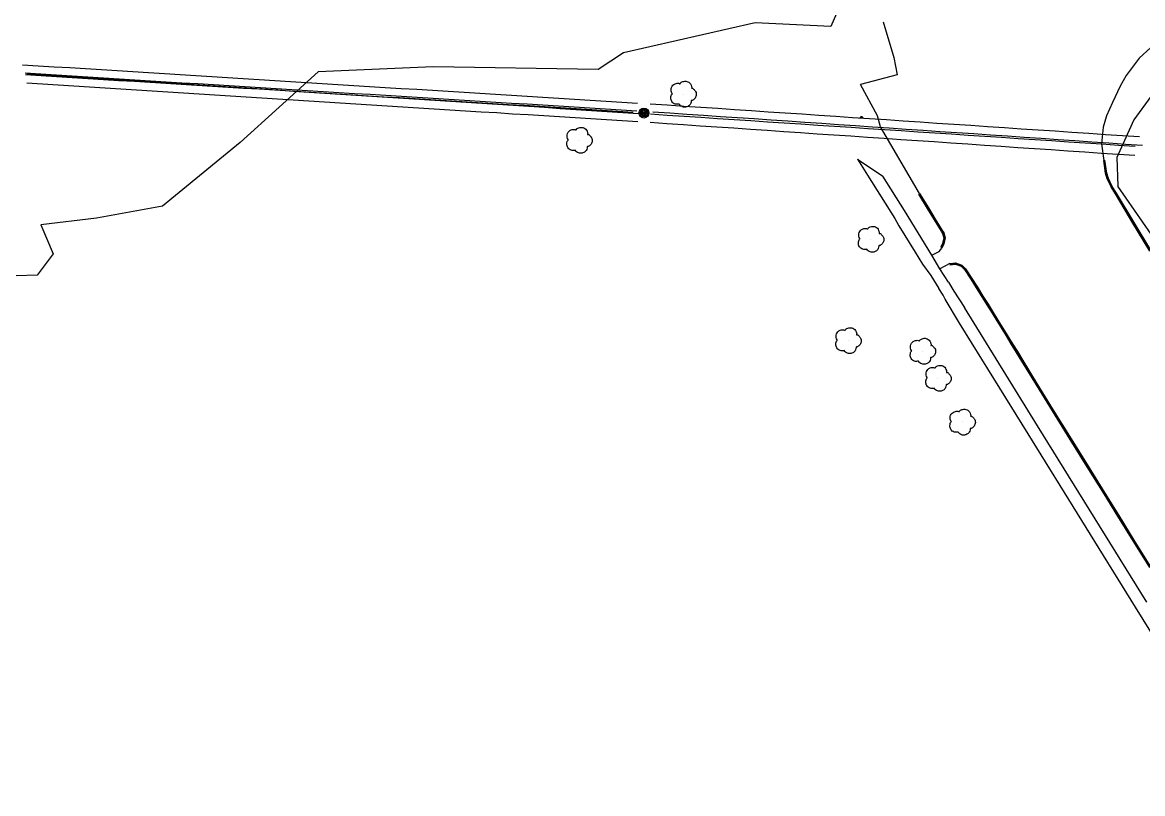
# Model space of a CAD drawing. Extents: x 368532 to 392481, y 10654822 to 10676899.
# Drawn here: x 373753.9 to 374185.5, y 10671590.1 to 10671887.2 of the extents above; entities that cross this region are included whole.
import ezdxf

# ---------------------------------------------------------------- set-up
doc = ezdxf.new("R2010")
doc.units = 0
for name, color, linetype in [('p_Catenary', 7, 'Continuous'), ('p_dtm sidewalk', 7, 'Continuous'), ('p_road - paved curb', 7, 'Continuous'), ('p_structure constr area', 7, 'Continuous'), ('p_structure unidentified', 7, 'Continuous'), ('p_utility general pole', 7, 'Continuous'), ('p_veg tree', 7, 'Continuous')]:
    doc.layers.add(name, color=color, linetype=linetype)

msp = doc.modelspace()

# ---------------------------------------------------------------- linework, layer by layer
at = {"layer": 'p_Catenary'}
for points in [[(373753.91, 10671870.88), (373759.99, 10671870.5), (373766.06, 10671870.12), (373772.14, 10671869.75), (373778.22, 10671869.37), (373784.3, 10671868.99), (373790.37, 10671868.61), (373796.45, 10671868.23), (373802.53, 10671867.85), (373808.61, 10671867.47), (373814.68, 10671867.09), (373820.76, 10671866.71), (373826.84, 10671866.33), (373832.92, 10671865.95), (373838.99, 10671865.58), (373845.07, 10671865.2), (373851.15, 10671864.82), (373857.23, 10671864.44), (373863.31, 10671864.06), (373869.38, 10671863.68), (373875.46, 10671863.3), (373881.54, 10671862.92), (373887.62, 10671862.54), (373893.69, 10671862.16), (373899.77, 10671861.78), (373905.85, 10671861.41), (373911.93, 10671861.03), (373918, 10671860.65), (373924.08, 10671860.27), (373930.16, 10671859.89), (373936.24, 10671859.51), (373942.31, 10671859.13), (373948.39, 10671858.75), (373954.47, 10671858.37), (373960.55, 10671857.99), (373966.62, 10671857.61), (373972.7, 10671857.24), (373978.78, 10671856.86), (373984.86, 10671856.48), (373990.93, 10671856.1)], [(373990.7, 10671853), (373984.65, 10671853.37), (373978.61, 10671853.75), (373972.56, 10671854.12), (373966.52, 10671854.49), (373960.47, 10671854.87), (373954.42, 10671855.24), (373948.38, 10671855.62), (373942.33, 10671855.99), (373936.29, 10671856.36), (373930.24, 10671856.74), (373924.2, 10671857.11), (373918.15, 10671857.48), (373912.1, 10671857.86), (373906.06, 10671858.23), (373900.01, 10671858.6), (373893.97, 10671858.98), (373887.92, 10671859.35), (373881.88, 10671859.72), (373875.83, 10671860.1), (373869.78, 10671860.47), (373863.74, 10671860.84), (373857.69, 10671861.22), (373851.65, 10671861.59), (373845.6, 10671861.96), (373839.55, 10671862.34), (373833.51, 10671862.71), (373827.46, 10671863.08), (373821.42, 10671863.46), (373815.37, 10671863.83), (373809.33, 10671864.2), (373803.28, 10671864.58), (373797.23, 10671864.95), (373791.19, 10671865.32), (373785.14, 10671865.7), (373779.1, 10671866.07), (373773.05, 10671866.44), (373767.01, 10671866.82), (373760.96, 10671867.19), (373754.91, 10671867.57)], [(373755.07, 10671867.08), (373761.07, 10671866.71), (373767.08, 10671866.34), (373773.08, 10671865.97), (373779.09, 10671865.6), (373785.09, 10671865.23), (373791.1, 10671864.86), (373797.1, 10671864.49), (373803.11, 10671864.12), (373809.11, 10671863.75), (373815.12, 10671863.38), (373821.12, 10671863.01), (373827.13, 10671862.64), (373833.13, 10671862.27), (373839.14, 10671861.9), (373845.14, 10671861.53), (373851.15, 10671861.16), (373857.15, 10671860.79), (373863.16, 10671860.42), (373869.16, 10671860.05), (373875.17, 10671859.68), (373881.17, 10671859.31), (373887.18, 10671858.94), (373893.18, 10671858.57), (373899.19, 10671858.2), (373905.19, 10671857.83), (373911.2, 10671857.46), (373917.2, 10671857.09), (373923.21, 10671856.72), (373929.21, 10671856.35), (373935.22, 10671855.98), (373941.22, 10671855.61), (373947.23, 10671855.24), (373953.23, 10671854.87), (373959.24, 10671854.5), (373965.24, 10671854.13), (373971.25, 10671853.76), (373977.25, 10671853.39), (373983.26, 10671853.02), (373989.26, 10671852.65)], [(373755.61, 10671867.42), (373761.65, 10671867.02), (373767.7, 10671866.63), (373773.74, 10671866.24), (373779.79, 10671865.85), (373785.83, 10671865.45), (373791.88, 10671865.06), (373797.92, 10671864.67), (373803.96, 10671864.28), (373810.01, 10671863.89), (373816.05, 10671863.49), (373822.1, 10671863.1), (373828.14, 10671862.71), (373834.19, 10671862.32), (373840.23, 10671861.92), (373846.27, 10671861.53), (373852.32, 10671861.14), (373858.36, 10671860.75), (373864.41, 10671860.35), (373870.45, 10671859.96), (373876.5, 10671859.57), (373882.54, 10671859.18), (373888.59, 10671858.78), (373894.63, 10671858.39), (373900.67, 10671858), (373906.72, 10671857.61), (373912.76, 10671857.21), (373918.81, 10671856.82), (373924.85, 10671856.43), (373930.9, 10671856.04), (373936.94, 10671855.64), (373942.98, 10671855.25), (373949.03, 10671854.86), (373955.07, 10671854.47), (373961.12, 10671854.07), (373967.16, 10671853.68), (373973.21, 10671853.29), (373979.25, 10671852.9), (373985.3, 10671852.5), (373991.34, 10671852.11)], [(373755.59, 10671863.92), (373761.63, 10671863.54), (373767.66, 10671863.15), (373773.7, 10671862.77), (373779.74, 10671862.39), (373785.78, 10671862), (373791.82, 10671861.62), (373797.86, 10671861.23), (373803.89, 10671860.85), (373809.93, 10671860.47), (373815.97, 10671860.08), (373822.01, 10671859.7), (373828.05, 10671859.31), (373834.09, 10671858.93), (373840.12, 10671858.55), (373846.16, 10671858.16), (373852.2, 10671857.78), (373858.24, 10671857.4), (373864.28, 10671857.01), (373870.32, 10671856.63), (373876.35, 10671856.24), (373882.39, 10671855.86), (373888.43, 10671855.48), (373894.47, 10671855.09), (373900.51, 10671854.71), (373906.55, 10671854.33), (373912.58, 10671853.94), (373918.62, 10671853.56), (373924.66, 10671853.17), (373930.7, 10671852.79), (373936.74, 10671852.41), (373942.78, 10671852.02), (373948.81, 10671851.64), (373954.85, 10671851.26), (373960.89, 10671850.87), (373966.93, 10671850.49), (373972.97, 10671850.1), (373979.01, 10671849.72), (373985.04, 10671849.34), (373991.08, 10671848.95)], [(373995.8, 10671855.83), (374002.3, 10671855.4), (374008.8, 10671854.96), (374015.3, 10671854.53), (374021.8, 10671854.09), (374028.3, 10671853.65), (374034.8, 10671853.22), (374041.3, 10671852.78), (374047.8, 10671852.34), (374054.3, 10671851.91), (374060.8, 10671851.47), (374067.3, 10671851.03), (374073.8, 10671850.6), (374080.3, 10671850.16), (374086.8, 10671849.72), (374093.3, 10671849.29), (374099.8, 10671848.85), (374106.3, 10671848.41), (374112.8, 10671847.98), (374119.3, 10671847.54), (374125.8, 10671847.1), (374132.31, 10671846.67), (374138.81, 10671846.23), (374145.31, 10671845.79), (374151.81, 10671845.36), (374158.31, 10671844.92), (374164.81, 10671844.48), (374171.31, 10671844.05), (374177.81, 10671843.61), (374184.31, 10671843.17)], [(373995.95, 10671851.9), (374002.39, 10671851.48), (374008.83, 10671851.05), (374015.27, 10671850.62), (374021.7, 10671850.19), (374028.14, 10671849.77), (374034.58, 10671849.34), (374041.02, 10671848.91), (374047.46, 10671848.48), (374053.9, 10671848.06), (374060.34, 10671847.63), (374066.78, 10671847.2), (374073.22, 10671846.77), (374079.66, 10671846.35), (374086.1, 10671845.92), (374092.54, 10671845.49), (374098.98, 10671845.06), (374105.42, 10671844.64), (374111.86, 10671844.21), (374118.3, 10671843.78), (374124.74, 10671843.35), (374131.17, 10671842.93), (374137.61, 10671842.5), (374144.05, 10671842.07), (374150.49, 10671841.64), (374156.93, 10671841.22), (374163.37, 10671840.79), (374169.81, 10671840.36), (374176.25, 10671839.93), (374182.69, 10671839.51)], [(373996.85, 10671852.76), (374003.36, 10671852.32), (374009.86, 10671851.88), (374016.37, 10671851.43), (374022.87, 10671850.99), (374029.38, 10671850.54), (374035.88, 10671850.1), (374042.39, 10671849.65), (374048.89, 10671849.21), (374055.4, 10671848.76), (374061.9, 10671848.32), (374068.41, 10671847.87), (374074.91, 10671847.43), (374081.42, 10671846.98), (374087.92, 10671846.54), (374094.43, 10671846.09), (374100.93, 10671845.65), (374107.44, 10671845.2), (374113.94, 10671844.76), (374120.45, 10671844.32), (374126.95, 10671843.87), (374133.46, 10671843.43), (374139.96, 10671842.98), (374146.47, 10671842.54), (374152.97, 10671842.09), (374159.48, 10671841.65), (374165.98, 10671841.2), (374172.49, 10671840.76), (374178.99, 10671840.31), (374185.5, 10671839.87)], [(373995.76, 10671848.7), (374002.2, 10671848.26), (374008.64, 10671847.83), (374015.08, 10671847.39), (374021.53, 10671846.95), (374027.97, 10671846.51), (374034.41, 10671846.07), (374040.85, 10671845.63), (374047.29, 10671845.19), (374053.73, 10671844.75), (374060.17, 10671844.31), (374066.61, 10671843.87), (374073.06, 10671843.44), (374079.5, 10671843), (374085.94, 10671842.56), (374092.38, 10671842.12), (374098.82, 10671841.68), (374105.26, 10671841.24), (374111.7, 10671840.8), (374118.14, 10671840.36), (374124.59, 10671839.92), (374131.03, 10671839.48), (374137.47, 10671839.05), (374143.91, 10671838.61), (374150.35, 10671838.17), (374156.79, 10671837.73), (374163.23, 10671837.29), (374169.68, 10671836.85), (374176.12, 10671836.41), (374182.56, 10671835.97)]]:
    msp.add_lwpolyline(points, dxfattribs=at)
at = {"layer": 'p_dtm sidewalk'}
for p, q in [((374075.69, 10671834.54), (374085.42, 10671827.91)), ((374075.69, 10671834.54), (374079.53, 10671828.33)), ((374079.53, 10671828.33), (374090.05, 10671811.66)), ((374093.78, 10671814.74), (374085.42, 10671827.91)), ((374104.26, 10671797.47), (374093.78, 10671814.74)), ((374090.05, 10671811.66), (374091.65, 10671808.8)), ((374091.65, 10671808.8), (374097.91, 10671798.71)), ((374097.91, 10671798.71), (374100.72, 10671794.08)), ((374107.47, 10671792.23), (374104.26, 10671797.47)), ((374100.72, 10671794.08), (374103.93, 10671789.62)), ((374103.93, 10671789.62), (374107.07, 10671784.61)), ((374110.78, 10671787.16), (374107.47, 10671792.23)), ((374108.69, 10671782.1), (374107.07, 10671784.61)), ((374110.78, 10671787.16), (374112.83, 10671783.69)), ((374109.47, 10671780.61), (374108.69, 10671782.1)), ((374114.98, 10671771.34), (374109.47, 10671780.61)), ((374112.83, 10671783.69), (374116.87, 10671777.34)), ((374145.03, 10671731.7), (374116.87, 10671777.34)), ((374141.43, 10671728.65), (374114.98, 10671771.34)), ((374182.84, 10671661.89), (374141.43, 10671728.65)), ((374187.14, 10671663.86), (374145.03, 10671731.7)), ((374227.19, 10671590.07), (374182.84, 10671661.89))]:
    msp.add_line(p, q, dxfattribs=at)
at = {"layer": 'p_road - paved curb'}
for p, q in [((374085.51, 10671887.36), (374089.73, 10671873.63)), ((374188.76, 10671877.49), (374184.24, 10671873.41)), ((374089.73, 10671873.63), (374090.98, 10671866.94)), ((374184.24, 10671873.41), (374179.21, 10671866.73)), ((374090.98, 10671866.94), (374076.9, 10671863.22)), ((374179.21, 10671866.73), (374176.95, 10671862.59)), ((374083.43, 10671851.15), (374076.9, 10671863.22)), ((374176.95, 10671862.59), (374173.96, 10671856.28)), ((374173.96, 10671856.28), (374171.65, 10671851.21)), ((374084.59, 10671846.92), (374083.43, 10671851.15)), ((374171.65, 10671851.21), (374170.37, 10671846.81)), ((374099.6, 10671821.28), (374084.59, 10671846.92)), ((374170.37, 10671846.81), (374169.75, 10671840.35)), ((374169.75, 10671840.35), (374170.54, 10671833.99)), ((374171.26, 10671829.05), (374170.54, 10671833.99)), ((374171.41, 10671829.08), (374170.68, 10671834.01)), ((374171.75, 10671829.16), (374171.03, 10671834.06)), ((374171.94, 10671826.88), (374171.26, 10671829.05)), ((374172.08, 10671826.93), (374171.41, 10671829.08)), ((374172.41, 10671827.06), (374171.75, 10671829.16)), ((374173.42, 10671823.77), (374171.94, 10671826.88)), ((374173.55, 10671823.84), (374172.08, 10671826.93)), ((374173.86, 10671824.01), (374172.41, 10671827.06)), ((374175.05, 10671821.08), (374173.42, 10671823.77)), ((374175.18, 10671821.16), (374173.55, 10671823.84)), ((374175.48, 10671821.34), (374173.86, 10671824.01)), ((374099.18, 10671821.02), (374102.57, 10671815.48)), ((374099.47, 10671821.2), (374102.87, 10671815.66)), ((374099.6, 10671821.28), (374103, 10671815.74)), ((374181.84, 10671809.83), (374175.05, 10671821.08)), ((374181.97, 10671809.91), (374175.18, 10671821.16)), ((374182.27, 10671810.09), (374175.48, 10671821.34)), ((374102.57, 10671815.48), (374105.24, 10671811.11)), ((374102.87, 10671815.66), (374105.54, 10671811.29)), ((374103, 10671815.74), (374105.67, 10671811.37)), ((374105.24, 10671811.11), (374106.86, 10671808.47)), ((374105.54, 10671811.29), (374107.16, 10671808.65)), ((374105.67, 10671811.37), (374107.29, 10671808.73)), ((374106.86, 10671808.47), (374107.88, 10671806.8)), ((374107.16, 10671808.65), (374108.18, 10671806.98)), ((374107.29, 10671808.73), (374108.31, 10671807.06)), ((374107.88, 10671806.8), (374108.46, 10671805.87)), ((374108.18, 10671806.98), (374108.78, 10671806.01)), ((374108.31, 10671807.06), (374108.92, 10671806.07)), ((374108.78, 10671806.01), (374109.29, 10671804.22)), ((374108.92, 10671806.07), (374109.44, 10671804.23)), ((374188.31, 10671799.11), (374181.84, 10671809.83)), ((374188.44, 10671799.19), (374181.97, 10671809.91)), ((374188.74, 10671799.37), (374182.27, 10671810.09)), ((374108.49, 10671801.99), (374107.7, 10671800.43)), ((374108.83, 10671801.88), (374108.01, 10671800.27)), ((374108.97, 10671801.83), (374108.14, 10671800.2)), ((374108.46, 10671805.87), (374108.93, 10671804.21)), ((374108.93, 10671804.21), (374108.49, 10671801.99)), ((374109.29, 10671804.22), (374108.83, 10671801.88)), ((374109.44, 10671804.23), (374108.97, 10671801.83)), ((374104.26, 10671797.47), (374107.14, 10671798.88)), ((374107.47, 10671792.23), (374104.26, 10671797.47)), ((374107.14, 10671798.88), (374108.14, 10671800.2)), ((374111.23, 10671794.27), (374107.47, 10671792.23)), ((374111.25, 10671794.13), (374113.47, 10671794.39)), ((374111.29, 10671793.78), (374113.43, 10671794.03)), ((374113.43, 10671794.03), (374115.6, 10671793.26)), ((374113.47, 10671794.39), (374115.79, 10671793.57)), ((374115.6, 10671793.26), (374116.97, 10671791.98)), ((374115.79, 10671793.57), (374117.24, 10671792.2)), ((374116.97, 10671791.98), (374119.36, 10671788.21)), ((374117.24, 10671792.2), (374119.65, 10671788.4)), ((374119.36, 10671788.21), (374121.46, 10671784.86)), ((374119.65, 10671788.4), (374121.75, 10671785.05)), ((374121.46, 10671784.86), (374123.61, 10671781.46)), ((374121.75, 10671785.05), (374123.9, 10671781.65)), ((374123.61, 10671781.46), (374125.58, 10671778.32)), ((374123.9, 10671781.65), (374125.87, 10671778.51)), ((374125.58, 10671778.32), (374127.57, 10671775.19)), ((374125.87, 10671778.51), (374127.86, 10671775.37)), ((374127.57, 10671775.19), (374129.39, 10671772.18)), ((374127.86, 10671775.37), (374129.69, 10671772.36)), ((374129.39, 10671772.18), (374131.28, 10671769.12)), ((374129.69, 10671772.36), (374131.58, 10671769.3)), ((374131.28, 10671769.12), (374132.95, 10671766.43)), ((374131.58, 10671769.3), (374133.25, 10671766.61)), ((374132.95, 10671766.43), (374134.95, 10671763.15)), ((374133.25, 10671766.61), (374135.25, 10671763.33)), ((374134.95, 10671763.15), (374136.85, 10671760.07)), ((374135.25, 10671763.33), (374137.15, 10671760.25)), ((374136.85, 10671760.07), (374138.92, 10671756.7)), ((374137.15, 10671760.25), (374139.22, 10671756.88)), ((374138.92, 10671756.7), (374144.54, 10671747.61)), ((374139.22, 10671756.88), (374144.84, 10671747.79)), ((374144.54, 10671747.61), (374150.71, 10671737.51)), ((374144.84, 10671747.79), (374151.01, 10671737.69)), ((374150.71, 10671737.51), (374157.55, 10671726.48)), ((374151.01, 10671737.69), (374157.84, 10671726.66)), ((374157.55, 10671726.48), (374164.11, 10671715.93)), ((374157.84, 10671726.66), (374164.4, 10671716.11)), ((374164.11, 10671715.93), (374170.6, 10671705.53)), ((374164.4, 10671716.11), (374170.89, 10671705.71)), ((374170.6, 10671705.53), (374175.93, 10671696.92)), ((374170.89, 10671705.71), (374176.23, 10671697.1)), ((374175.93, 10671696.92), (374181.77, 10671687.45)), ((374176.23, 10671697.1), (374182.06, 10671687.63)), ((374181.77, 10671687.45), (374188.19, 10671677.17)), ((374182.06, 10671687.63), (374188.48, 10671677.35))]:
    msp.add_line(p, q, dxfattribs=at)
msp.add_lwpolyline([(374111.23, 10671794.27), (374113.49, 10671794.54), (374115.87, 10671793.7), (374117.36, 10671792.3), (374119.78, 10671788.48), (374121.88, 10671785.13), (374124.03, 10671781.73), (374126, 10671778.59), (374127.99, 10671775.45), (374129.82, 10671772.44), (374131.71, 10671769.38), (374133.38, 10671766.69), (374135.38, 10671763.41), (374137.28, 10671760.33), (374139.35, 10671756.96), (374144.97, 10671747.87), (374151.14, 10671737.77), (374157.97, 10671726.74), (374164.53, 10671716.19), (374171.02, 10671705.79), (374176.36, 10671697.18), (374182.19, 10671687.71), (374188.61, 10671677.43)], dxfattribs=at)
at = {"layer": 'p_structure constr area'}
for p, q in [((374073.05, 10671903.21), (374065.4, 10671885.55)), ((374036.31, 10671887), (373985.52, 10671875.42)), ((374065.4, 10671885.55), (374036.31, 10671887)), ((373985.52, 10671875.42), (373975.71, 10671869.07)), ((373867.8, 10671868.12), (373837.83, 10671840.89)), ((373912.13, 10671870.05), (373867.8, 10671868.12)), ((373975.71, 10671869.07), (373912.13, 10671870.05)), ((374196.82, 10671869.9), (374182.15, 10671849.64)), ((374182.15, 10671849.64), (374175.59, 10671835.1)), ((373837.83, 10671840.89), (373807.91, 10671816.4)), ((374175.59, 10671835.1), (374175.99, 10671824.15)), ((374200.88, 10671788.16), (374175.99, 10671824.15)), ((373807.91, 10671816.4), (373782.45, 10671811.71)), ((373782.45, 10671811.71), (373760.99, 10671809.21)), ((373760.99, 10671809.21), (373765.79, 10671797.98)), ((373765.79, 10671797.98), (373759.63, 10671789.81)), ((373759.63, 10671789.81), (373751.52, 10671789.58))]:
    msp.add_line(p, q, dxfattribs=at)
at = {"layer": 'p_structure unidentified'}
msp.add_circle((374077.2, 10671850.61), 0.375, dxfattribs=at)
at = {"layer": 'p_utility general pole'}
for radius in [1.9, 1.44, 0.973, 0.539, 0.192]:
    msp.add_circle((373993.37, 10671852.25), radius, dxfattribs=at)
at = {"layer": 'p_veg tree'}
for p, q in [((374008.45, 10671859.59), (374008.45, 10671859.59)), ((373968.36, 10671841.83), (373968.36, 10671841.83)), ((374080.73, 10671803.67), (374080.73, 10671803.67)), ((374072.02, 10671764.64), (374072.02, 10671764.64)), ((374100.68, 10671760.54), (374100.68, 10671760.54)), ((374106.68, 10671750.13), (374106.68, 10671750.13)), ((374115.98, 10671733.24), (374115.98, 10671733.24))]:
    msp.add_line(p, q, dxfattribs=at)
for points in [[(374006.97, 10671855.7), (374005.41, 10671855.72), (374004.13, 10671856.7), (374003.76, 10671858.16), (374003.88, 10671859), (374004.23, 10671859.61), (374004.33, 10671859.72), (374004.27, 10671859.82), (374003.9, 10671860.7), (374004.26, 10671862.6), (374005.85, 10671863.66), (374007.15, 10671863.57), (374007.29, 10671863.52), (374007.36, 10671863.62), (374008.34, 10671864.35), (374009.95, 10671864.46), (374011.31, 10671863.48), (374011.72, 10671862.47), (374011.78, 10671861.93), (374011.76, 10671861.81), (374011.87, 10671861.82), (374012.46, 10671861.51), (374013.3, 10671860.54), (374013.51, 10671858.98), (374012.87, 10671857.74), (374011.91, 10671857.13), (374011.65, 10671857.07), (374011.6, 10671857.02), (374011.59, 10671856.96), (374011.53, 10671856.51), (374011.19, 10671855.59), (374010.25, 10671854.83), (374009.03, 10671854.52), (374007.53, 10671855.08), (374006.95, 10671855.71)], [(373966.88, 10671837.94), (373965.33, 10671837.95), (373964.05, 10671838.94), (373963.68, 10671840.4), (373963.8, 10671841.24), (373964.15, 10671841.85), (373964.25, 10671841.96), (373964.19, 10671842.05), (373963.82, 10671842.94), (373964.18, 10671844.83), (373965.77, 10671845.9), (373967.07, 10671845.8), (373967.21, 10671845.76), (373967.28, 10671845.85), (373968.26, 10671846.58), (373969.87, 10671846.69), (373971.23, 10671845.71), (373971.64, 10671844.71), (373971.7, 10671844.16), (373971.68, 10671844.05), (373971.78, 10671844.05), (373972.38, 10671843.75), (373973.21, 10671842.77), (373973.43, 10671841.21), (373972.79, 10671839.98), (373971.83, 10671839.37), (373971.57, 10671839.3), (373971.52, 10671839.26), (373971.51, 10671839.19), (373971.45, 10671838.74), (373971.11, 10671837.83), (373970.17, 10671837.07), (373968.95, 10671836.75), (373967.45, 10671837.31), (373966.86, 10671837.94)], [(374079.25, 10671799.78), (374077.69, 10671799.8), (374076.41, 10671800.78), (374076.05, 10671802.24), (374076.16, 10671803.08), (374076.51, 10671803.69), (374076.62, 10671803.8), (374076.56, 10671803.9), (374076.19, 10671804.78), (374076.54, 10671806.68), (374078.13, 10671807.74), (374079.43, 10671807.65), (374079.57, 10671807.6), (374079.65, 10671807.7), (374080.62, 10671808.42), (374082.23, 10671808.54), (374083.59, 10671807.56), (374084, 10671806.55), (374084.06, 10671806), (374084.04, 10671805.89), (374084.15, 10671805.89), (374084.75, 10671805.59), (374085.58, 10671804.62), (374085.79, 10671803.06), (374085.15, 10671801.82), (374084.19, 10671801.21), (374083.94, 10671801.15), (374083.89, 10671801.1), (374083.88, 10671801.04), (374083.82, 10671800.59), (374083.48, 10671799.67), (374082.53, 10671798.91), (374081.31, 10671798.6), (374079.81, 10671799.16), (374079.23, 10671799.79)], [(374070.54, 10671760.75), (374068.98, 10671760.76), (374067.7, 10671761.75), (374067.33, 10671763.2), (374067.45, 10671764.05), (374067.8, 10671764.66), (374067.9, 10671764.77), (374067.84, 10671764.86), (374067.47, 10671765.75), (374067.83, 10671767.64), (374069.42, 10671768.71), (374070.72, 10671768.61), (374070.86, 10671768.57), (374070.93, 10671768.66), (374071.91, 10671769.39), (374073.52, 10671769.5), (374074.88, 10671768.52), (374075.29, 10671767.52), (374075.35, 10671766.97), (374075.33, 10671766.86), (374075.44, 10671766.86), (374076.03, 10671766.55), (374076.87, 10671765.58), (374077.08, 10671764.02), (374076.44, 10671762.79), (374075.48, 10671762.17), (374075.22, 10671762.11), (374075.17, 10671762.07), (374075.16, 10671762), (374075.1, 10671761.55), (374074.76, 10671760.64), (374073.82, 10671759.88), (374072.6, 10671759.56), (374071.1, 10671760.12), (374070.52, 10671760.75)], [(374099.2, 10671756.65), (374097.64, 10671756.67), (374096.37, 10671757.65), (374096, 10671759.11), (374096.12, 10671759.95), (374096.46, 10671760.56), (374096.57, 10671760.67), (374096.51, 10671760.77), (374096.14, 10671761.65), (374096.49, 10671763.55), (374098.09, 10671764.61), (374099.38, 10671764.52), (374099.52, 10671764.47), (374099.6, 10671764.57), (374100.57, 10671765.29), (374102.19, 10671765.41), (374103.54, 10671764.43), (374103.96, 10671763.42), (374104.01, 10671762.88), (374103.99, 10671762.76), (374104.1, 10671762.77), (374104.7, 10671762.46), (374105.53, 10671761.49), (374105.75, 10671759.93), (374105.1, 10671758.69), (374104.15, 10671758.08), (374103.89, 10671758.02), (374103.84, 10671757.97), (374103.83, 10671757.91), (374103.77, 10671757.46), (374103.43, 10671756.54), (374102.49, 10671755.78), (374101.26, 10671755.47), (374099.76, 10671756.03), (374099.18, 10671756.66)], [(374105.2, 10671746.23), (374103.64, 10671746.25), (374102.37, 10671747.24), (374102, 10671748.69), (374102.12, 10671749.54), (374102.46, 10671750.15), (374102.57, 10671750.26), (374102.51, 10671750.35), (374102.14, 10671751.24), (374102.5, 10671753.13), (374104.09, 10671754.2), (374105.38, 10671754.1), (374105.52, 10671754.06), (374105.6, 10671754.15), (374106.57, 10671754.88), (374108.19, 10671754.99), (374109.54, 10671754.01), (374109.96, 10671753.01), (374110.01, 10671752.46), (374109.99, 10671752.35), (374110.1, 10671752.35), (374110.7, 10671752.04), (374111.53, 10671751.07), (374111.75, 10671749.51), (374111.1, 10671748.28), (374110.15, 10671747.66), (374109.89, 10671747.6), (374109.84, 10671747.56), (374109.83, 10671747.49), (374109.77, 10671747.04), (374109.43, 10671746.13), (374108.49, 10671745.36), (374107.26, 10671745.05), (374105.76, 10671745.61), (374105.18, 10671746.24)], [(374114.5, 10671729.35), (374112.94, 10671729.37), (374111.66, 10671730.35), (374111.3, 10671731.81), (374111.41, 10671732.66), (374111.76, 10671733.26), (374111.87, 10671733.37), (374111.81, 10671733.47), (374111.44, 10671734.35), (374111.79, 10671736.25), (374113.38, 10671737.31), (374114.68, 10671737.22), (374114.82, 10671737.17), (374114.9, 10671737.27), (374115.87, 10671738), (374117.48, 10671738.11), (374118.84, 10671737.13), (374119.25, 10671736.12), (374119.31, 10671735.58), (374119.29, 10671735.46), (374119.4, 10671735.47), (374120, 10671735.16), (374120.83, 10671734.19), (374121.04, 10671732.63), (374120.4, 10671731.4), (374119.44, 10671730.78), (374119.19, 10671730.72), (374119.14, 10671730.67), (374119.13, 10671730.61), (374119.07, 10671730.16), (374118.73, 10671729.25), (374117.78, 10671728.48), (374116.56, 10671728.17), (374115.06, 10671728.73), (374114.48, 10671729.36)]]:
    msp.add_spline(points, degree=3, dxfattribs=at)

doc.saveas('drawing.dxf')
